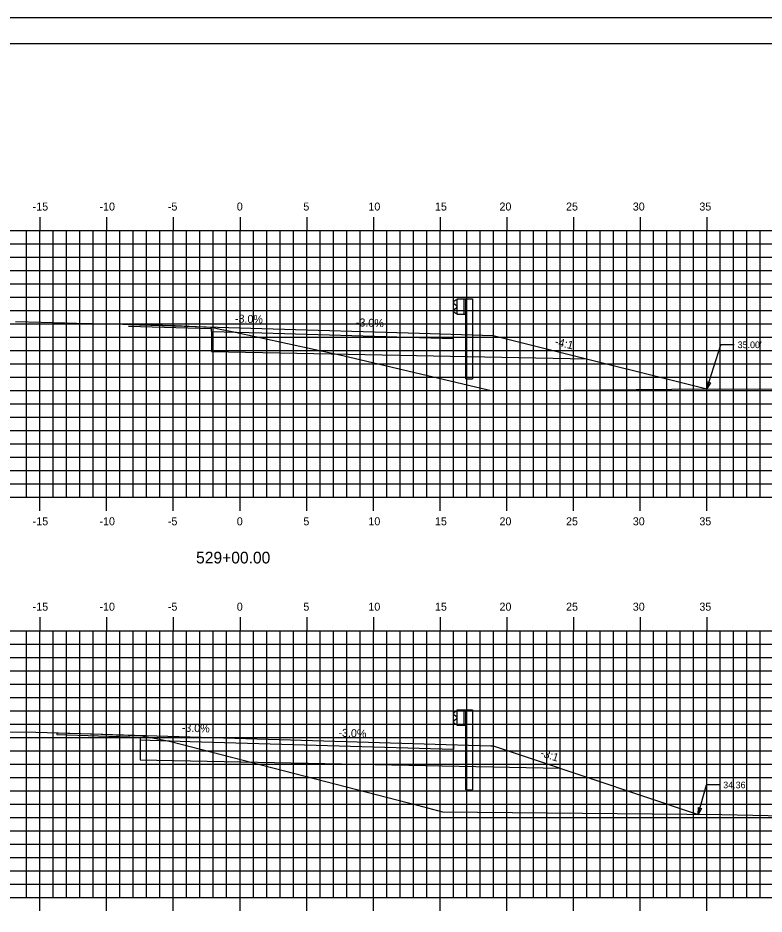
# Model space of a CAD drawing. Extents: x 1170543 to 1177585, y 609599 to 610623.
# Drawn here: x 1176005.7 to 1176061.6, y 609641.6 to 609708.8 of the extents above; entities that cross this region are included whole.
import ezdxf

# ---------------------------------------------------------------- set-up
doc = ezdxf.new("R2010")
doc.units = 0
for name, color, linetype in [('ANNOTATION', 7, 'Continuous'), ('BORDER', 7, 'Continuous'), ('D_Guardrail_Beam_Rt', 7, 'Continuous'), ('D_Roadway_FinishedGrade', 7, 'Continuous'), ('H_V ANNOTATION', 7, 'Continuous'), ('MAJOR', 7, 'Continuous'), ('MINOR', 7, 'Continuous'), ('PLOT BOUNDARY', 7, 'Continuous'), ('S_Roadway_Centerline', 7, 'Continuous'), ('SHADING', 7, 'Continuous')]:
    doc.layers.add(name, color=color, linetype=linetype)

msp = doc.modelspace()

# ---------------------------------------------------------------- linework, layer by layer
at = {"layer": 'ANNOTATION'}
for p, q in [((1176057.333, 609681.01), (1176058.4, 609684.305)), ((1176059.4, 609684.305), (1176058.4, 609684.305)), ((1176056.694, 609649.103), (1176057.318, 609651.308)), ((1176058.318, 609651.308), (1176057.318, 609651.308))]:
    msp.add_line(p, q, dxfattribs=at)
for points in [[(1176057.606, 609681.448), (1176057.333, 609681.01), (1176057.369, 609681.525)], [(1176056.951, 609649.55), (1176056.694, 609649.103), (1176056.71, 609649.618)]]:
    msp.add_lwpolyline(points, close=True, dxfattribs=at)
at = {"layer": 'BORDER'}
msp.add_line((1176107.339, 609706.872), (1175947.339, 609706.872), dxfattribs=at)
at = {"layer": 'D_Guardrail_Beam_Rt'}
for p, q in [((1176038.52, 609687.642), (1176038.377, 609687.542)), ((1176038.377, 609687.399), (1176038.572, 609687.263)), ((1176038.61, 609687.663), (1176038.536, 609687.649)), ((1176038.61, 609687.747), (1176039.298, 609687.747)), ((1176038.61, 609686.58), (1176038.61, 609687.747)), ((1176039.131, 609687.747), (1176039.131, 609686.58)), ((1176039.235, 609687.747), (1176039.235, 609686.58)), ((1176039.298, 609687.747), (1176039.768, 609687.747)), ((1176039.298, 609687.747), (1176039.298, 609686.58)), ((1176039.768, 609687.747), (1176039.768, 609681.747)), ((1176038.572, 609687.064), (1176038.377, 609686.928)), ((1176038.377, 609686.784), (1176038.52, 609686.684)), ((1176038.536, 609686.678), (1176038.61, 609686.663)), ((1176038.606, 609687.198), (1176038.606, 609687.128)), ((1176039.298, 609686.58), (1176038.61, 609686.58)), ((1176039.277, 609681.747), (1176039.277, 609686.58)), ((1176039.277, 609681.747), (1176039.768, 609681.747)), ((1176038.52, 609656.824), (1176038.377, 609656.724)), ((1176038.377, 609656.581), (1176038.572, 609656.445)), ((1176038.61, 609656.846), (1176038.536, 609656.831)), ((1176038.606, 609656.381), (1176038.606, 609656.31)), ((1176038.61, 609656.929), (1176039.298, 609656.929)), ((1176038.61, 609655.762), (1176038.61, 609656.929)), ((1176039.131, 609656.929), (1176039.131, 609655.762)), ((1176039.235, 609656.929), (1176039.235, 609655.762)), ((1176039.298, 609656.929), (1176039.769, 609656.929)), ((1176039.298, 609656.929), (1176039.298, 609655.762)), ((1176039.769, 609656.929), (1176039.769, 609650.929)), ((1176038.572, 609656.246), (1176038.377, 609656.11)), ((1176038.377, 609655.967), (1176038.52, 609655.867)), ((1176038.536, 609655.86), (1176038.61, 609655.846)), ((1176039.298, 609655.762), (1176038.61, 609655.762)), ((1176039.277, 609650.929), (1176039.277, 609655.762)), ((1176039.277, 609650.929), (1176039.769, 609650.929))]:
    msp.add_line(p, q, dxfattribs=at)
for centre, major_axis, start_param, end_param in [((1176038.427, 609687.47), (-0.0877, 0), 5.323254, 7.243116), ((1176038.544, 609687.608), (-0.0417, 0), 4.907132, 5.323254), ((1176038.527, 609687.198), (0.0789, 0), 0, 0.959931), ((1176038.427, 609686.856), (-0.0877, 0), 5.323254, 7.243116), ((1176038.544, 609686.718), (-0.0417, 0), 0.959931, 1.376053), ((1176038.527, 609687.128), (0.0789, 0), 5.323254, 6.283185), ((1176038.427, 609656.653), (-0.0877, 0), 5.323254, 7.243116), ((1176038.544, 609656.79), (-0.0417, 0), 4.907132, 5.323254), ((1176038.527, 609656.381), (0.0789, 0), 0, 0.959931), ((1176038.427, 609656.038), (-0.0877, 0), 5.323254, 7.243116), ((1176038.544, 609655.901), (-0.0417, 0), 0.959931, 1.376053), ((1176038.527, 609656.31), (0.0789, 0), 5.323254, 6.283185)]:
    msp.add_ellipse(centre, major_axis=major_axis, ratio=0.995501, start_param=start_param, end_param=end_param, dxfattribs=at)
at = {"layer": 'D_Roadway_FinishedGrade'}
for p, q in [((1176020.212, 609685.313), (1176020.212, 609685.522)), ((1176038.339, 609684.77), (1176038.339, 609685.103)), ((1176008.605, 609655.209), (1176008.605, 609655.084)), ((1176038.339, 609654.317), (1176038.339, 609653.984))]:
    msp.add_line(p, q, dxfattribs=at)
for points in [[(1176013.968, 609685.834), (1176023.968, 609685.534), (1176035.791, 609685.179), (1176041.308, 609685.014), (1176041.324, 609685.013)], [(1176013.968, 609685.709), (1176020.212, 609685.522)], [(1176020.212, 609685.313), (1176023.968, 609685.201), (1176035.791, 609684.846), (1176038.339, 609684.77)], [(1176020.212, 609685.313), (1176020.212, 609683.813)], [(1176041.321, 609685.013), (1176045.321, 609684.013), (1176057.333, 609681.01)], [(1176008.605, 609655.209), (1176018.605, 609654.909), (1176041.146, 609654.233), (1176041.321, 609654.228)], [(1176008.605, 609655.084), (1176014.852, 609654.897)], [(1176014.852, 609654.897), (1176014.852, 609653.188)], [(1176014.852, 609654.688), (1176018.605, 609654.576), (1176038.339, 609653.984)], [(1176041.321, 609654.228), (1176044.321, 609653.228), (1176056.694, 609649.103)]]:
    msp.add_lwpolyline(points, dxfattribs=at)
at = {"layer": 'MAJOR'}
for p, q in [((1176007.339, 609693.874), (1176007.339, 609692.872)), ((1176012.339, 609693.874), (1176012.339, 609692.872)), ((1176017.339, 609693.874), (1176017.339, 609692.872)), ((1176022.339, 609693.874), (1176022.339, 609692.872)), ((1176027.339, 609693.874), (1176027.339, 609692.872)), ((1176032.339, 609693.874), (1176032.339, 609692.872)), ((1176037.339, 609693.874), (1176037.339, 609692.872)), ((1176042.339, 609693.874), (1176042.339, 609692.872)), ((1176047.339, 609693.874), (1176047.339, 609692.872)), ((1176052.339, 609693.874), (1176052.339, 609692.872)), ((1176057.339, 609693.874), (1176057.339, 609692.872)), ((1175952.339, 609692.872), (1176092.339, 609692.872)), ((1175952.339, 609692.872), (1176092.339, 609692.872)), ((1176007.339, 609672.872), (1176007.339, 609692.872)), ((1176012.339, 609672.872), (1176012.339, 609692.872)), ((1176017.339, 609672.872), (1176017.339, 609692.872)), ((1176022.339, 609672.872), (1176022.339, 609692.872)), ((1176027.339, 609672.872), (1176027.339, 609692.872)), ((1176032.339, 609672.872), (1176032.339, 609692.872)), ((1176037.339, 609672.872), (1176037.339, 609692.872)), ((1176042.339, 609672.872), (1176042.339, 609692.872)), ((1176047.339, 609672.872), (1176047.339, 609692.872)), ((1176052.339, 609672.872), (1176052.339, 609692.872)), ((1176057.339, 609672.872), (1176057.339, 609692.872)), ((1175952.339, 609687.872), (1176092.339, 609687.872)), ((1175952.339, 609682.872), (1176092.339, 609682.872)), ((1175952.339, 609677.872), (1176092.339, 609677.872)), ((1175952.339, 609672.872), (1176092.339, 609672.872)), ((1175952.339, 609672.872), (1176092.339, 609672.872)), ((1176007.339, 609671.87), (1176007.339, 609672.872)), ((1176012.339, 609671.87), (1176012.339, 609672.872)), ((1176017.339, 609671.87), (1176017.339, 609672.872)), ((1176022.339, 609671.87), (1176022.339, 609672.872)), ((1176027.339, 609671.87), (1176027.339, 609672.872)), ((1176032.339, 609671.87), (1176032.339, 609672.872)), ((1176037.339, 609671.87), (1176037.339, 609672.872)), ((1176042.339, 609671.87), (1176042.339, 609672.872)), ((1176047.339, 609671.87), (1176047.339, 609672.872)), ((1176052.339, 609671.87), (1176052.339, 609672.872)), ((1176057.339, 609671.87), (1176057.339, 609672.872)), ((1176007.339, 609663.874), (1176007.339, 609662.872)), ((1176012.339, 609663.874), (1176012.339, 609662.872)), ((1176017.339, 609663.874), (1176017.339, 609662.872)), ((1176022.339, 609663.874), (1176022.339, 609662.872)), ((1176027.339, 609663.874), (1176027.339, 609662.872)), ((1176032.339, 609663.874), (1176032.339, 609662.872)), ((1176037.339, 609663.874), (1176037.339, 609662.872)), ((1176042.339, 609663.874), (1176042.339, 609662.872)), ((1176047.339, 609663.874), (1176047.339, 609662.872)), ((1176052.339, 609663.874), (1176052.339, 609662.872)), ((1176057.339, 609663.874), (1176057.339, 609662.872)), ((1175952.339, 609662.872), (1176092.339, 609662.872)), ((1175952.339, 609662.872), (1176092.339, 609662.872)), ((1176007.339, 609642.872), (1176007.339, 609662.872)), ((1176012.339, 609642.872), (1176012.339, 609662.872)), ((1176017.339, 609642.872), (1176017.339, 609662.872)), ((1176022.339, 609642.872), (1176022.339, 609662.872)), ((1176027.339, 609642.872), (1176027.339, 609662.872)), ((1176032.339, 609642.872), (1176032.339, 609662.872)), ((1176037.339, 609642.872), (1176037.339, 609662.872)), ((1176042.339, 609642.872), (1176042.339, 609662.872)), ((1176047.339, 609642.872), (1176047.339, 609662.872)), ((1176052.339, 609642.872), (1176052.339, 609662.872)), ((1176057.339, 609642.872), (1176057.339, 609662.872)), ((1175952.339, 609657.872), (1176092.339, 609657.872)), ((1175952.339, 609652.872), (1176092.339, 609652.872)), ((1175952.339, 609647.872), (1176092.339, 609647.872)), ((1175952.339, 609642.872), (1176092.339, 609642.872)), ((1175952.339, 609642.872), (1176092.339, 609642.872)), ((1176007.339, 609641.87), (1176007.339, 609642.872)), ((1176012.339, 609641.87), (1176012.339, 609642.872)), ((1176017.339, 609641.87), (1176017.339, 609642.872)), ((1176022.339, 609641.87), (1176022.339, 609642.872)), ((1176027.339, 609641.87), (1176027.339, 609642.872)), ((1176032.339, 609641.87), (1176032.339, 609642.872)), ((1176037.339, 609641.87), (1176037.339, 609642.872)), ((1176042.339, 609641.87), (1176042.339, 609642.872)), ((1176047.339, 609641.87), (1176047.339, 609642.872)), ((1176052.339, 609641.87), (1176052.339, 609642.872)), ((1176057.339, 609641.87), (1176057.339, 609642.872))]:
    msp.add_line(p, q, dxfattribs=at)
at = {"layer": 'MINOR'}
for p, q in [((1176006.339, 609672.872), (1176006.339, 609692.872)), ((1176008.339, 609672.872), (1176008.339, 609692.872)), ((1176009.339, 609672.872), (1176009.339, 609692.872)), ((1176010.339, 609672.872), (1176010.339, 609692.872)), ((1176011.339, 609672.872), (1176011.339, 609692.872)), ((1176013.339, 609672.872), (1176013.339, 609692.872)), ((1176014.339, 609672.872), (1176014.339, 609692.872)), ((1176015.339, 609672.872), (1176015.339, 609692.872)), ((1176016.339, 609672.872), (1176016.339, 609692.872)), ((1176018.339, 609672.872), (1176018.339, 609692.872)), ((1176019.339, 609672.872), (1176019.339, 609692.872)), ((1176020.339, 609672.872), (1176020.339, 609692.872)), ((1176021.339, 609672.872), (1176021.339, 609692.872)), ((1176023.339, 609672.872), (1176023.339, 609692.872)), ((1176024.339, 609672.872), (1176024.339, 609692.872)), ((1176025.339, 609672.872), (1176025.339, 609692.872)), ((1176026.339, 609672.872), (1176026.339, 609692.872)), ((1176028.339, 609672.872), (1176028.339, 609692.872)), ((1176029.339, 609672.872), (1176029.339, 609692.872)), ((1176030.339, 609672.872), (1176030.339, 609692.872)), ((1176031.339, 609672.872), (1176031.339, 609692.872)), ((1176033.339, 609672.872), (1176033.339, 609692.872)), ((1176034.339, 609672.872), (1176034.339, 609692.872)), ((1176035.339, 609672.872), (1176035.339, 609692.872)), ((1176036.339, 609672.872), (1176036.339, 609692.872)), ((1176038.339, 609672.872), (1176038.339, 609692.872)), ((1176039.339, 609672.872), (1176039.339, 609692.872)), ((1176040.339, 609672.872), (1176040.339, 609692.872)), ((1176041.339, 609672.872), (1176041.339, 609692.872)), ((1176043.339, 609672.872), (1176043.339, 609692.872)), ((1176044.339, 609672.872), (1176044.339, 609692.872)), ((1176045.339, 609672.872), (1176045.339, 609692.872)), ((1176046.339, 609672.872), (1176046.339, 609692.872)), ((1176048.339, 609672.872), (1176048.339, 609692.872)), ((1176049.339, 609672.872), (1176049.339, 609692.872)), ((1176050.339, 609672.872), (1176050.339, 609692.872)), ((1176051.339, 609672.872), (1176051.339, 609692.872)), ((1176053.339, 609672.872), (1176053.339, 609692.872)), ((1176054.339, 609672.872), (1176054.339, 609692.872)), ((1176055.339, 609672.872), (1176055.339, 609692.872)), ((1176056.339, 609672.872), (1176056.339, 609692.872)), ((1176058.339, 609672.872), (1176058.339, 609692.872)), ((1176059.339, 609672.872), (1176059.339, 609692.872)), ((1176060.339, 609672.872), (1176060.339, 609692.872)), ((1176061.339, 609672.872), (1176061.339, 609692.872)), ((1175952.339, 609691.872), (1176092.339, 609691.872)), ((1175952.339, 609690.872), (1176092.339, 609690.872)), ((1175952.339, 609689.872), (1176092.339, 609689.872)), ((1175952.339, 609688.872), (1176092.339, 609688.872)), ((1175952.339, 609686.872), (1176092.339, 609686.872)), ((1175952.339, 609685.872), (1176092.339, 609685.872)), ((1175952.339, 609684.872), (1176092.339, 609684.872)), ((1175952.339, 609683.872), (1176092.339, 609683.872)), ((1175952.339, 609681.872), (1176092.339, 609681.872)), ((1175952.339, 609680.872), (1176092.339, 609680.872)), ((1175952.339, 609679.872), (1176092.339, 609679.872)), ((1175952.339, 609678.872), (1176092.339, 609678.872)), ((1175952.339, 609676.872), (1176092.339, 609676.872)), ((1175952.339, 609675.872), (1176092.339, 609675.872)), ((1175952.339, 609674.872), (1176092.339, 609674.872)), ((1175952.339, 609673.872), (1176092.339, 609673.872)), ((1176006.339, 609642.872), (1176006.339, 609662.872)), ((1176008.339, 609642.872), (1176008.339, 609662.872)), ((1176009.339, 609642.872), (1176009.339, 609662.872)), ((1176010.339, 609642.872), (1176010.339, 609662.872)), ((1176011.339, 609642.872), (1176011.339, 609662.872)), ((1176013.339, 609642.872), (1176013.339, 609662.872)), ((1176014.339, 609642.872), (1176014.339, 609662.872)), ((1176015.339, 609642.872), (1176015.339, 609662.872)), ((1176016.339, 609642.872), (1176016.339, 609662.872)), ((1176018.339, 609642.872), (1176018.339, 609662.872)), ((1176019.339, 609642.872), (1176019.339, 609662.872)), ((1176020.339, 609642.872), (1176020.339, 609662.872)), ((1176021.339, 609642.872), (1176021.339, 609662.872)), ((1176023.339, 609642.872), (1176023.339, 609662.872)), ((1176024.339, 609642.872), (1176024.339, 609662.872)), ((1176025.339, 609642.872), (1176025.339, 609662.872)), ((1176026.339, 609642.872), (1176026.339, 609662.872)), ((1176028.339, 609642.872), (1176028.339, 609662.872)), ((1176029.339, 609642.872), (1176029.339, 609662.872)), ((1176030.339, 609642.872), (1176030.339, 609662.872)), ((1176031.339, 609642.872), (1176031.339, 609662.872)), ((1176033.339, 609642.872), (1176033.339, 609662.872)), ((1176034.339, 609642.872), (1176034.339, 609662.872)), ((1176035.339, 609642.872), (1176035.339, 609662.872)), ((1176036.339, 609642.872), (1176036.339, 609662.872)), ((1176038.339, 609642.872), (1176038.339, 609662.872)), ((1176039.339, 609642.872), (1176039.339, 609662.872)), ((1176040.339, 609642.872), (1176040.339, 609662.872)), ((1176041.339, 609642.872), (1176041.339, 609662.872)), ((1176043.339, 609642.872), (1176043.339, 609662.872)), ((1176044.339, 609642.872), (1176044.339, 609662.872)), ((1176045.339, 609642.872), (1176045.339, 609662.872)), ((1176046.339, 609642.872), (1176046.339, 609662.872)), ((1176048.339, 609642.872), (1176048.339, 609662.872)), ((1176049.339, 609642.872), (1176049.339, 609662.872)), ((1176050.339, 609642.872), (1176050.339, 609662.872)), ((1176051.339, 609642.872), (1176051.339, 609662.872)), ((1176053.339, 609642.872), (1176053.339, 609662.872)), ((1176054.339, 609642.872), (1176054.339, 609662.872)), ((1176055.339, 609642.872), (1176055.339, 609662.872)), ((1176056.339, 609642.872), (1176056.339, 609662.872)), ((1176058.339, 609642.872), (1176058.339, 609662.872)), ((1176059.339, 609642.872), (1176059.339, 609662.872)), ((1176060.339, 609642.872), (1176060.339, 609662.872)), ((1176061.339, 609642.872), (1176061.339, 609662.872)), ((1175952.339, 609661.872), (1176092.339, 609661.872)), ((1175952.339, 609660.872), (1176092.339, 609660.872)), ((1175952.339, 609659.872), (1176092.339, 609659.872)), ((1175952.339, 609658.872), (1176092.339, 609658.872)), ((1175952.339, 609656.872), (1176092.339, 609656.872)), ((1175952.339, 609655.872), (1176092.339, 609655.872)), ((1175952.339, 609654.872), (1176092.339, 609654.872)), ((1175952.339, 609653.872), (1176092.339, 609653.872)), ((1175952.339, 609651.872), (1176092.339, 609651.872)), ((1175952.339, 609650.872), (1176092.339, 609650.872)), ((1175952.339, 609649.872), (1176092.339, 609649.872)), ((1175952.339, 609648.872), (1176092.339, 609648.872)), ((1175952.339, 609646.872), (1176092.339, 609646.872)), ((1175952.339, 609645.872), (1176092.339, 609645.872)), ((1175952.339, 609644.872), (1176092.339, 609644.872)), ((1175952.339, 609643.872), (1176092.339, 609643.872))]:
    msp.add_line(p, q, dxfattribs=at)
at = {"layer": 'PLOT BOUNDARY'}
msp.add_lwpolyline([(1175939.246, 609598.813), (1176109.246, 609598.813), (1176109.246, 609708.813), (1175939.246, 609708.813)], close=True, dxfattribs=at)
at = {"layer": 'S_Roadway_Centerline'}
for points in [[(1176005.513, 609686.043), (1176007.43, 609686.002), (1176010.075, 609685.937), (1176012.456, 609685.875), (1176014.637, 609685.816), (1176017.482, 609685.742), (1176020.118, 609685.64), (1176020.186, 609685.638), (1176020.212, 609685.637), (1176020.852, 609685.481), (1176020.985, 609685.448), (1176021.752, 609685.293), (1176030.039, 609683.501), (1176041.269, 609680.861), (1176057.414, 609681.011), (1176063.738, 609680.974), (1176070.426, 609680.829), (1176092.339, 609680.829)], [(1176005.066, 609655.298), (1176007.024, 609655.253), (1176009.583, 609655.182), (1176012.057, 609655.111), (1176013.058, 609655.073), (1176014.852, 609655.007), (1176015.477, 609654.89), (1176015.777, 609654.836), (1176017.144, 609654.568), (1176035.649, 609649.782), (1176037.513, 609649.303), (1176048.021, 609649.186), (1176055.85, 609649.108), (1176058.476, 609649.093), (1176068.899, 609648.873), (1176084.984, 609648.502), (1176092.339, 609648.504)]]:
    msp.add_lwpolyline(points, dxfattribs=at)
at = {"layer": 'SHADING'}
for p, q in [((1176020.212, 609683.813), (1176048.374, 609683.25)), ((1176014.852, 609653.188), (1176046.327, 609652.559))]:
    msp.add_line(p, q, dxfattribs=at)

# ---------------------------------------------------------------- texts
at = {"layer": 'ANNOTATION'}
for s, rotation, p in [('-3.0%', 358.18324, (1176021.952, 609685.982)), ('-3.0%', 358.18048, (1176031.016, 609685.694)), ('-4:1', 345.96376, (1176045.907, 609684.29)), ('-3.0%', 358.14755, (1176017.967, 609655.307)), ('-3.0%', 358.133, (1176029.711, 609654.925)), ('-3:1', 341.56505, (1176044.806, 609653.479))]:
    msp.add_text(s, height=0.6, rotation=rotation, dxfattribs=at).set_placement(p)
for s, p in [("35.00'", (1176059.65, 609684.055)), ("34.36'", (1176058.568, 609651.058))]:
    msp.add_text(s, height=0.5, dxfattribs=at).set_placement(p)
at = {"layer": 'H_V ANNOTATION'}
for s, height, p in [('-15', 0.6, (1176006.796, 609694.372)), ('-10', 0.6, (1176011.804, 609694.372)), ('-5', 0.6, (1176016.93, 609694.372)), ('0', 0.6, (1176022.098, 609694.372)), ('5', 0.6, (1176027.09, 609694.372)), ('10', 0.6, (1176031.965, 609694.372)), ('15', 0.6, (1176036.957, 609694.372)), ('20', 0.6, (1176041.793, 609694.372)), ('25', 0.6, (1176046.785, 609694.372)), ('30', 0.6, (1176051.788, 609694.372)), ('35', 0.6, (1176056.78, 609694.372)), ('-15', 0.6, (1176006.796, 609670.772)), ('-10', 0.6, (1176011.804, 609670.772)), ('-5', 0.6, (1176016.93, 609670.772)), ('0', 0.6, (1176022.098, 609670.772)), ('5', 0.6, (1176027.09, 609670.772)), ('10', 0.6, (1176031.965, 609670.772)), ('15', 0.6, (1176036.957, 609670.772)), ('20', 0.6, (1176041.793, 609670.772)), ('25', 0.6, (1176046.785, 609670.772)), ('30', 0.6, (1176051.788, 609670.772)), ('35', 0.6, (1176056.78, 609670.772)), ('529+00.00', 0.875, (1176019.046, 609667.915)), ('-15', 0.6, (1176006.796, 609664.372)), ('-10', 0.6, (1176011.804, 609664.372)), ('-5', 0.6, (1176016.93, 609664.372)), ('0', 0.6, (1176022.098, 609664.372)), ('5', 0.6, (1176027.09, 609664.372)), ('10', 0.6, (1176031.965, 609664.372)), ('15', 0.6, (1176036.957, 609664.372)), ('20', 0.6, (1176041.793, 609664.372)), ('25', 0.6, (1176046.785, 609664.372)), ('30', 0.6, (1176051.788, 609664.372)), ('35', 0.6, (1176056.78, 609664.372))]:
    msp.add_text(s, height=height, dxfattribs=at).set_placement(p)

doc.saveas('drawing.dxf')
